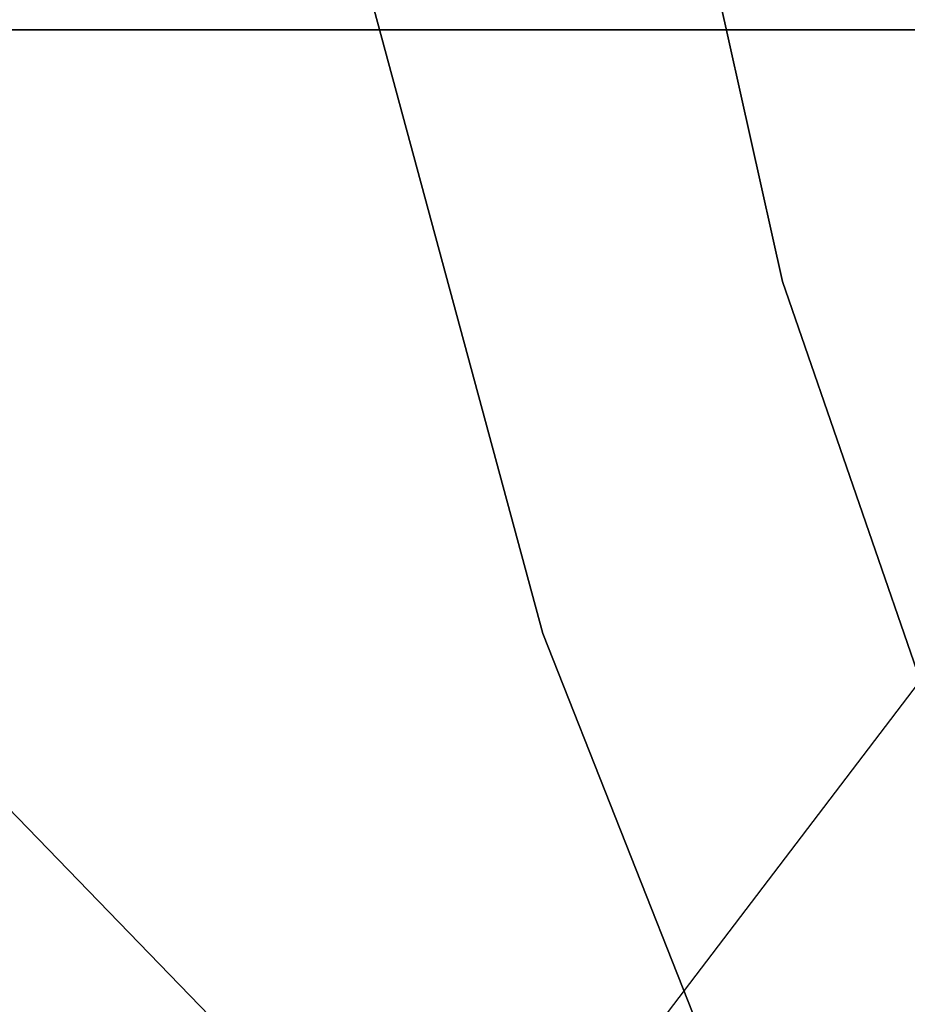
# Model space of a CAD drawing. Extents: x -172 to 172, y -29 to 28.
# Tile 311 of 656: x -28.39 to -24.39, y -12 to -7.55. Entities that reach past the tile are written whole.
import ezdxf

# ---------------------------------------------------------------- set-up
doc = ezdxf.new("R2010")
doc.units = 0
doc.header["$LTSCALE"] = 25.4
doc.layers.get('0').update_dxf_attribs({"linetype": 'CONTINUOUS'})

# ---------------------------------------------------------------- blocks, each defined once
blk = doc.blocks.new('RYFLO_AURA_STL')
at = {"color": 0}
for p, q in [((-24.9514, -8.7358, 0), (-25.5947, -5.8377, 0)), ((-25.5947, -5.8377, -140), (-24.9514, -8.7358, -140)), ((-25.5947, -5.8377, -140), (-24.9514, -8.7358, -140)), ((-24.9514, -8.7358, 0), (-25.5947, -5.8377, 0)), ((-26.8382, -7.3468, 0), (-26.0325, -10.3236, 0)), ((-26.0325, -10.3236, -140), (-26.8382, -7.3468, -140)), ((-26.8382, -7.3468, 0), (-26.0325, -10.3236, 0)), ((-26.0325, -10.3236, -140), (-26.8382, -7.3468, -140)), ((-23.982, -11.5416, 0), (-24.9514, -8.7358, 0)), ((-24.9514, -8.7358, -140), (-23.982, -11.5416, -140)), ((-24.9514, -8.7358, -140), (-23.982, -11.5416, -140)), ((-24.9514, -8.7358, -140), (-24.9514, -8.7358, 0)), ((-23.982, -11.5416, 0), (-24.9514, -8.7358, 0)), ((-24.9514, -8.7358, -140), (-24.9514, -8.7358, 0)), ((-26.0325, -10.3236, 0), (-24.8986, -13.1914, 0)), ((-24.8986, -13.1914, -140), (-26.0325, -10.3236, -140)), ((-26.0325, -10.3236, 0), (-24.8986, -13.1914, 0)), ((-26.0325, -10.3236, 0), (-26.0325, -10.3236, -140)), ((-24.8986, -13.1914, -140), (-26.0325, -10.3236, -140)), ((-26.0325, -10.3236, 0), (-26.0325, -10.3236, -140))]:
    blk.add_line(p, q, dxfattribs=at)

msp = doc.modelspace()

# ---------------------------------------------------------------- linework, layer by layer
at = {"color": 0}
for p, q in [((-22.0949, -7.5997, -1414.3292), (-35.4495, -7.5997, -1412.0684)), ((-22.0949, -7.5997, -1414.3292), (-35.4495, -7.5997, -1412.0684)), ((-31.8529, -7.5997, -1073.7166), (-18.4532, -7.5997, -1071.74)), ((-31.8529, -7.5997, -1073.7166), (-25.3504, -14.2997, -1072.623)), ((-31.8529, -7.5997, -1073.7166), (-18.4532, -7.5997, -1071.74)), ((-31.8529, -7.5997, -1073.7166), (-25.3504, -14.2997, -1072.623)), ((-22.0949, -7.5997, -1414.3292), (-27.1973, -14.2997, -1413.5927)), ((-22.0949, -7.5997, -1414.3292), (-27.1973, -14.2997, -1413.5927))]:
    msp.add_line(p, q, dxfattribs=at)

# ---------------------------------------------------------------- block references
msp.add_blockref('RYFLO_AURA_STL', (0, 0), dxfattribs=at)

doc.saveas('drawing.dxf')
